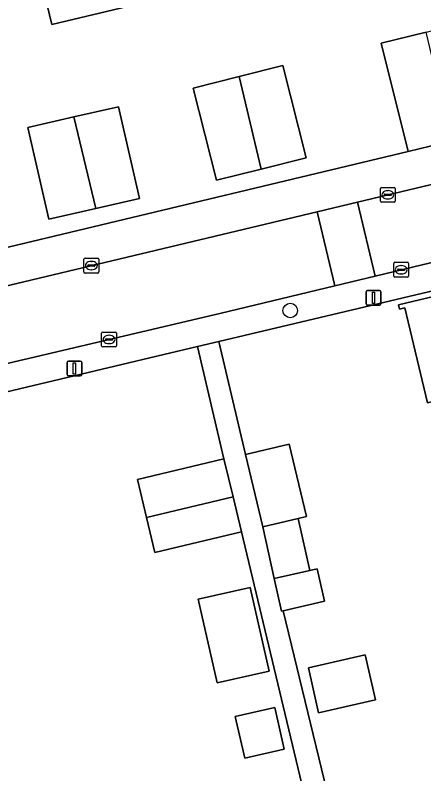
# Model space of a CAD drawing. Extents: x 158472 to 159562, y 388525 to 389606.
# Drawn here: x 159404.5 to 159431.9, y 388771.6 to 388822.5 of the extents above; entities that cross this region are included whole.
import ezdxf

# ---------------------------------------------------------------- set-up
doc = ezdxf.new("R2010")
doc.units = 0
for name, color, linetype in [('IMGEO_Boom', 7, 'Continuous'), ('IMGEO_Erf', 7, 'Continuous'), ('IMGEO_Kolk', 7, 'Continuous'), ('IMGEO_Lichtmast', 7, 'Continuous'), ('IMGEO_Pand', 7, 'Continuous'), ('IMGEO_Rijbaan_lokaal_open', 7, 'Continuous'), ('IMGEO_Voetpad_open', 7, 'Continuous')]:
    doc.layers.add(name, color=color, linetype=linetype)

msp = doc.modelspace()

# ---------------------------------------------------------------- linework, layer by layer
at = {"layer": 'IMGEO_Boom'}
msp.add_circle((159422.941, 388802.717), 0.489, dxfattribs=at)
at = {"layer": 'IMGEO_Erf'}
for points in [[(159390.115, 388803.651), (159430.86, 388813.397), (159429.05, 388820.662), (159432.072, 388821.414), (159435.139, 388822.178), (159436.692, 388815.943), (159436.963, 388814.857), (159437.421, 388814.966), (159439.077, 388817.552), (159439.365, 388818.003), (159436.829, 388828.788)], [(159412.475, 388823.239), (159406.922, 388821.91), (159406.002, 388825.752)], [(159442.433, 388806.39), (159418.136, 388800.63), (159419.933, 388793.05), (159422.862, 388793.751), (159424.026, 388788.885), (159423.461, 388788.75), (159424.25, 388785.271), (159424.747, 388785.384), (159425.243, 388783.195), (159422.462, 388782.565), (159425.962, 388768.159)], [(159441.4, 388767.47), (159440.022, 388773.269), (159440.927, 388773.482), (159440.885, 388773.66), (159440.244, 388776.356), (159439.313, 388776.134), (159437.86, 388782.245), (159436.475, 388788.069), (159435.087, 388793.908), (159434.847, 388794.917), (159434.341, 388797.047), (159432.144, 388796.525), (159430.629, 388802.897), (159430.269, 388802.812), (159430.199, 388803.104), (159438.761, 388805.139)], [(159419.661, 388787.851), (159413.846, 388786.461), (159413.28, 388788.827), (159412.672, 388791.371), (159418.487, 388792.761), (159416.702, 388800.29), (159392.326, 388794.511)], [(159431.745, 388737.312), (159419.661, 388787.851)]]:
    msp.add_lwpolyline(points, dxfattribs=at)
for points in [[(159422.452, 388819.164), (159424.013, 388812.978), (159420.988, 388812.215), (159417.989, 388811.458), (159416.428, 388817.644), (159419.502, 388818.42)], [(159412.818, 388810.238), (159409.877, 388809.569), (159406.73, 388808.853), (159405.329, 388815.01), (159408.406, 388815.711), (159411.417, 388816.396)], [(159416.765, 388783.33), (159420.253, 388784.12), (159421.524, 388778.511), (159418.036, 388777.721)], [(159424.158, 388778.727), (159427.975, 388779.591), (159428.659, 388776.571), (159424.842, 388775.707)], [(159419.25, 388775.463), (159421.906, 388776.065), (159422.541, 388773.261), (159419.885, 388772.659)]]:
    msp.add_lwpolyline(points, close=True, dxfattribs=at)
at = {"layer": 'IMGEO_Kolk'}
for p, q in [((159428.993, 388810.057), (159428.993, 388810.909)), ((159429.068, 388810.983), (159429.92, 388810.983)), ((159429.481, 388810.763), (159429.506, 388810.763)), ((159429.994, 388810.909), (159429.994, 388810.057)), ((159429.252, 388810.477), (159429.252, 388810.489)), ((159429.69, 388810.44), (159429.292, 388810.44)), ((159429.295, 388810.526), (159429.693, 388810.526)), ((159429.504, 388810.203), (159429.479, 388810.203)), ((159429.736, 388810.489), (159429.736, 388810.477)), ((159429.92, 388809.983), (159429.068, 388809.983)), ((159409.084, 388805.307), (159409.084, 388806.159)), ((159409.159, 388806.233), (159410.011, 388806.233)), ((159409.572, 388806.013), (159409.597, 388806.013)), ((159410.085, 388806.159), (159410.085, 388805.307)), ((159409.343, 388805.727), (159409.343, 388805.739)), ((159409.781, 388805.69), (159409.383, 388805.69)), ((159409.386, 388805.776), (159409.784, 388805.776)), ((159409.827, 388805.739), (159409.827, 388805.727)), ((159429.886, 388805.026), (159429.886, 388805.878)), ((159429.961, 388805.952), (159430.813, 388805.952)), ((159430.188, 388805.495), (159430.586, 388805.495)), ((159430.374, 388805.732), (159430.399, 388805.732)), ((159430.887, 388805.878), (159430.887, 388805.026)), ((159410.011, 388805.233), (159409.159, 388805.233)), ((159409.595, 388805.453), (159409.57, 388805.453)), ((159430.145, 388805.446), (159430.145, 388805.458)), ((159430.583, 388805.409), (159430.185, 388805.409)), ((159430.397, 388805.172), (159430.372, 388805.172)), ((159430.629, 388805.458), (159430.629, 388805.446)), ((159430.813, 388804.952), (159429.961, 388804.952)), ((159410.275, 388800.346), (159410.275, 388801.198)), ((159410.35, 388801.272), (159411.202, 388801.272)), ((159410.763, 388801.052), (159410.788, 388801.052)), ((159411.276, 388801.198), (159411.276, 388800.346)), ((159410.534, 388800.766), (159410.534, 388800.778)), ((159410.972, 388800.729), (159410.574, 388800.729)), ((159410.577, 388800.815), (159410.975, 388800.815)), ((159410.786, 388800.492), (159410.761, 388800.492)), ((159411.018, 388800.778), (159411.018, 388800.766)), ((159411.202, 388800.272), (159410.35, 388800.272))]:
    msp.add_line(p, q, dxfattribs=at)
for points in [[(159428.993, 388810.057), (159428.993, 388810.909)], [(159429.068, 388810.983), (159429.92, 388810.983)], [(159429.994, 388810.909), (159429.994, 388810.057)], [(159429.92, 388809.983), (159429.068, 388809.983)], [(159409.084, 388805.307), (159409.084, 388806.159)], [(159409.159, 388806.233), (159410.011, 388806.233)], [(159410.085, 388806.159), (159410.085, 388805.307)], [(159429.886, 388805.026), (159429.886, 388805.878)], [(159429.961, 388805.952), (159430.813, 388805.952)], [(159430.887, 388805.878), (159430.887, 388805.026)], [(159410.011, 388805.233), (159409.159, 388805.233)], [(159430.813, 388804.952), (159429.961, 388804.952)], [(159410.275, 388800.346), (159410.275, 388801.198)], [(159410.35, 388801.272), (159411.202, 388801.272)], [(159411.276, 388801.198), (159411.276, 388800.346)], [(159411.202, 388800.272), (159410.35, 388800.272)]]:
    msp.add_lwpolyline(points, dxfattribs=at)
for centre, radius, start, end in [((159429.07, 388810.907), 0.0765, 91.552, 178.448), ((159429.07, 388810.907), 0.0765, 91.552, 178.448), ((159429.918, 388810.907), 0.0765, 1.552, 88.448), ((159429.918, 388810.907), 0.0765, 1.552, 88.448), ((159429.292, 388810.486), 0.0403, 85.8775, 175.7526), ((159429.289, 388810.476), 0.0366, 178.938, 274.7102), ((159429.693, 388810.483), 0.043, 264.8664, 352.4533), ((159429.697, 388810.488), 0.0386, 1.7309, 96.639), ((159429.07, 388810.059), 0.0765, 181.552, 268.448), ((159429.07, 388810.059), 0.0765, 181.552, 268.448), ((159429.918, 388810.059), 0.0765, 271.552, 358.448), ((159429.918, 388810.059), 0.0765, 271.552, 358.448), ((159409.161, 388806.157), 0.0765, 91.552, 178.448), ((159409.161, 388806.157), 0.0765, 91.552, 178.448), ((159410.009, 388806.157), 0.0765, 1.552, 88.448), ((159410.009, 388806.157), 0.0765, 1.552, 88.448), ((159409.383, 388805.736), 0.0403, 85.8775, 175.7526), ((159409.38, 388805.726), 0.0366, 178.938, 274.7102), ((159409.784, 388805.733), 0.043, 264.8664, 352.4533), ((159409.788, 388805.738), 0.0386, 1.7309, 96.639), ((159429.963, 388805.876), 0.0765, 91.552, 178.448), ((159429.963, 388805.876), 0.0765, 91.552, 178.448), ((159430.185, 388805.455), 0.0403, 85.8775, 175.7526), ((159430.59, 388805.457), 0.0386, 1.7309, 96.639), ((159430.811, 388805.876), 0.0765, 1.552, 88.448), ((159430.811, 388805.876), 0.0765, 1.552, 88.448), ((159409.161, 388805.309), 0.0765, 181.552, 268.448), ((159409.161, 388805.309), 0.0765, 181.552, 268.448), ((159410.009, 388805.309), 0.0765, 271.552, 358.448), ((159410.009, 388805.309), 0.0765, 271.552, 358.448), ((159429.963, 388805.028), 0.0765, 181.552, 268.448), ((159429.963, 388805.028), 0.0765, 181.552, 268.448), ((159430.182, 388805.445), 0.0366, 178.938, 274.7102), ((159430.586, 388805.452), 0.043, 264.8664, 352.4533), ((159430.811, 388805.028), 0.0765, 271.552, 358.448), ((159430.811, 388805.028), 0.0765, 271.552, 358.448), ((159410.352, 388801.196), 0.0765, 91.552, 178.448), ((159410.352, 388801.196), 0.0765, 91.552, 178.448), ((159411.2, 388801.196), 0.0765, 1.552, 88.448), ((159411.2, 388801.196), 0.0765, 1.552, 88.448), ((159410.574, 388800.775), 0.0403, 85.8775, 175.7526), ((159410.571, 388800.765), 0.0366, 178.938, 274.7102), ((159410.975, 388800.772), 0.043, 264.8664, 352.4533), ((159410.979, 388800.777), 0.0386, 1.7309, 96.639), ((159410.352, 388800.348), 0.0765, 181.552, 268.448), ((159410.352, 388800.348), 0.0765, 181.552, 268.448), ((159411.2, 388800.348), 0.0765, 271.552, 358.448), ((159411.2, 388800.348), 0.0765, 271.552, 358.448)]:
    msp.add_arc(centre, radius, start, end, dxfattribs=at)
for centre, major_axis, ratio, start_param, end_param in [((159429.48, 388810.483), (-0.387, 0.002), 0.722429, 4.712389, 7.853982), ((159429.505, 388810.483), (-0.39, 0.002), 0.717154, 1.570796, 4.712389), ((159409.571, 388805.733), (-0.387, 0.002), 0.722429, 4.712389, 7.853982), ((159409.596, 388805.733), (-0.39, 0.002), 0.717154, 1.570796, 4.712389), ((159430.373, 388805.452), (-0.387, 0.002), 0.722429, 4.712389, 7.853982), ((159430.398, 388805.452), (-0.39, 0.002), 0.717154, 1.570796, 4.712389), ((159410.762, 388800.772), (-0.387, 0.002), 0.722429, 4.712389, 7.853982), ((159410.787, 388800.772), (-0.39, 0.002), 0.717154, 1.570796, 4.712389)]:
    msp.add_ellipse(centre, major_axis=major_axis, ratio=ratio, start_param=start_param, end_param=end_param, dxfattribs=at)
at = {"layer": 'IMGEO_Lichtmast'}
for p, q in [((159428.033, 388803.168), (159428.033, 388803.968)), ((159428.033, 388803.968), (159428.033, 388803.168)), ((159428.133, 388804.068), (159428.923, 388804.068)), ((159428.923, 388804.068), (159428.133, 388804.068)), ((159429.023, 388803.968), (159429.023, 388803.168)), ((159429.023, 388803.168), (159429.023, 388803.968)), ((159428.923, 388803.068), (159428.133, 388803.068)), ((159428.133, 388803.068), (159428.923, 388803.068)), ((159407.953, 388798.426), (159407.953, 388799.226)), ((159407.953, 388799.226), (159407.953, 388798.426)), ((159408.053, 388799.326), (159408.843, 388799.326)), ((159408.843, 388799.326), (159408.053, 388799.326)), ((159408.943, 388799.226), (159408.943, 388798.426)), ((159408.943, 388798.426), (159408.943, 388799.226)), ((159408.843, 388798.326), (159408.053, 388798.326)), ((159408.053, 388798.326), (159408.843, 388798.326))]:
    msp.add_line(p, q, dxfattribs=at)
for points in [[(159428.453, 388803.943), (159428.603, 388803.943), (159428.603, 388803.193), (159428.453, 388803.193), (159428.453, 388803.943)], [(159408.373, 388799.201), (159408.523, 388799.201), (159408.523, 388798.451), (159408.373, 388798.451), (159408.373, 388799.201)]]:
    msp.add_lwpolyline(points, dxfattribs=at)
for centre, start, end in [((159428.133, 388803.968), 90, 180), ((159428.133, 388803.968), 90, 180), ((159428.923, 388803.968), 0, 90), ((159428.923, 388803.968), 360, 90), ((159428.133, 388803.168), 180, 270), ((159428.133, 388803.168), 180, 270), ((159428.923, 388803.168), 270, 0), ((159428.923, 388803.168), 270, 0), ((159408.053, 388799.226), 90, 180), ((159408.053, 388799.226), 90, 180), ((159408.843, 388799.226), 0, 90), ((159408.843, 388799.226), 360, 90), ((159408.053, 388798.426), 180, 270), ((159408.053, 388798.426), 180, 270), ((159408.843, 388798.426), 270, 0), ((159408.843, 388798.426), 270, 0)]:
    msp.add_arc(centre, 0.1, start, end, dxfattribs=at)
at = {"layer": 'IMGEO_Pand'}
for points in [[(159409.527, 388835.546), (159403.975, 388834.217), (159406.002, 388825.752), (159406.922, 388821.91), (159412.475, 388823.239), (159412.37, 388823.682)], [(159433.82, 388814.105), (159432.072, 388821.414), (159429.05, 388820.662), (159430.86, 388813.397)], [(159419.502, 388818.42), (159420.988, 388812.215), (159424.013, 388812.978), (159422.452, 388819.164)], [(159419.502, 388818.42), (159416.428, 388817.644), (159417.989, 388811.458), (159420.988, 388812.215)], [(159409.877, 388809.569), (159412.818, 388810.238), (159411.417, 388816.396), (159408.406, 388815.711)], [(159409.877, 388809.569), (159408.406, 388815.711), (159405.329, 388815.01), (159406.73, 388808.853)], [(159443.966, 388795.883), (159443.128, 388799.407), (159444.594, 388799.755), (159444.005, 388802.233), (159439.695, 388801.208), (159438.761, 388805.139), (159430.199, 388803.104), (159430.269, 388802.812), (159430.629, 388802.897), (159432.144, 388796.525), (159434.341, 388797.047), (159434.847, 388794.917), (159435.087, 388793.908)], [(159422.862, 388793.751), (159419.933, 388793.05), (159421.097, 388788.185), (159423.461, 388788.75), (159424.026, 388788.885)], [(159419.097, 388790.21), (159418.487, 388792.761), (159412.672, 388791.371), (159413.28, 388788.827)], [(159419.097, 388790.21), (159413.28, 388788.827), (159413.846, 388786.461), (159419.661, 388787.851)], [(159423.461, 388788.75), (159421.097, 388788.185), (159421.863, 388784.731), (159424.25, 388785.271)], [(159424.25, 388785.271), (159421.863, 388784.731), (159422.359, 388782.542), (159422.462, 388782.565), (159425.243, 388783.195), (159424.747, 388785.384)], [(159418.036, 388777.721), (159421.524, 388778.511), (159420.253, 388784.12), (159416.765, 388783.33)], [(159424.158, 388778.727), (159424.842, 388775.707), (159428.659, 388776.571), (159427.975, 388779.591)], [(159419.25, 388775.463), (159419.885, 388772.659), (159422.541, 388773.261), (159421.906, 388776.065)]]:
    msp.add_lwpolyline(points, close=True, dxfattribs=at)
at = {"layer": 'IMGEO_Rijbaan_lokaal_open'}
for points in [[(159439.274, 388812.818), (159427.461, 388809.999), (159428.647, 388805.031), (159438.576, 388807.424)], [(159391.91, 388796.343), (159418.221, 388802.518), (159425.935, 388804.377), (159424.747, 388809.352), (159390.761, 388801.243)]]:
    msp.add_lwpolyline(points, dxfattribs=at)
msp.add_lwpolyline([(159425.935, 388804.377), (159428.647, 388805.031), (159427.461, 388809.999), (159424.747, 388809.352)], close=True, dxfattribs=at)
at = {"layer": 'IMGEO_Voetpad_open'}
for points in [[(159445.173, 388815.612), (159445.077, 388816.02), (159442.361, 388815.451), (159439.077, 388817.552), (159437.421, 388814.966), (159436.963, 388814.857), (159433.924, 388814.13), (159433.82, 388814.105), (159430.86, 388813.397), (159390.115, 388803.651), (159388.275, 388803.211), (159385.247, 388805.085), (159385.776, 388802.823), (159385.956, 388802.054), (159381.001, 388796.659), (159369, 388777.58), (159342.733, 388771.26), (159339.013, 388773.592), (159307.222, 388766.073), (159308.215, 388763.733), (159331.44, 388769.279)], [(159390.761, 388801.243), (159424.747, 388809.352), (159427.461, 388809.999), (159439.274, 388812.818)], [(159438.576, 388807.424), (159428.647, 388805.031), (159425.935, 388804.377), (159418.221, 388802.518), (159391.91, 388796.343)], [(159392.326, 388794.511), (159416.702, 388800.29), (159418.136, 388800.63), (159442.433, 388806.39)], [(159425.962, 388768.159), (159422.462, 388782.565), (159422.359, 388782.542), (159421.863, 388784.731), (159421.097, 388788.185), (159419.933, 388793.05), (159418.136, 388800.63), (159416.702, 388800.29), (159418.487, 388792.761), (159419.097, 388790.21), (159419.661, 388787.851), (159431.745, 388737.312)]]:
    msp.add_lwpolyline(points, dxfattribs=at)

doc.saveas('drawing.dxf')
